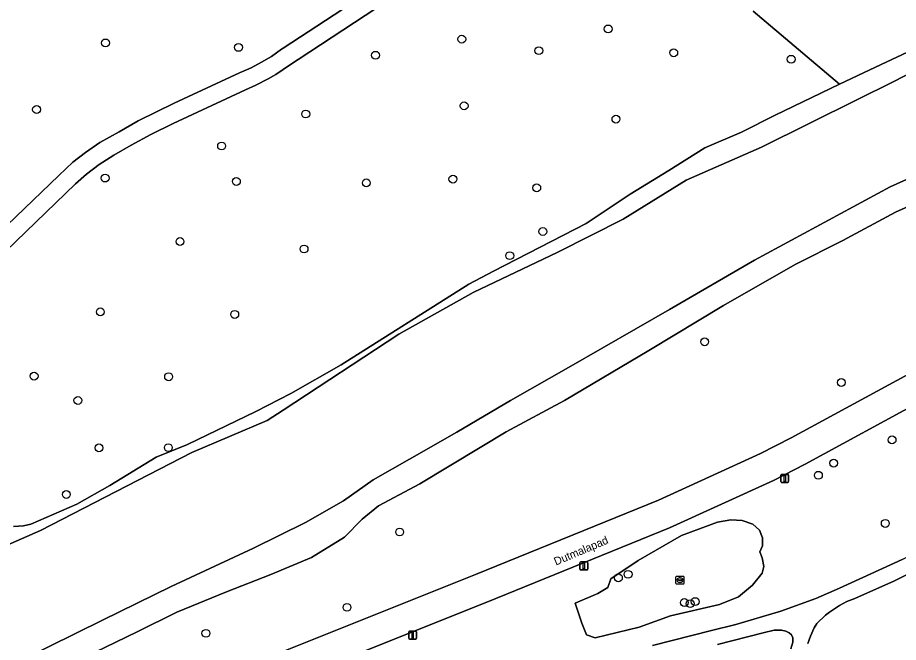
# Model space of a CAD drawing. Extents: x 161477 to 163040, y 383680 to 384871.
# Drawn here: x 161966.9 to 162076.9, y 384603.1 to 384681.2 of the extents above; entities that cross this region are included whole.
import ezdxf

# ---------------------------------------------------------------- set-up
doc = ezdxf.new("R2010")
doc.units = 0
for name, color, linetype in [('IMGEO_Boom', 7, 'Continuous'), ('IMGEO_Fietspad_gesloten', 7, 'Continuous'), ('IMGEO_Groenvoorziening', 7, 'Continuous'), ('IMGEO_Lichtmast', 7, 'Continuous'), ('IMGEO_Loofbos', 7, 'Continuous'), ('IMGEO_Oever', 7, 'Continuous'), ('IMGEO_Openbare_ruimte_label', 7, 'Continuous'), ('IMGEO_Rioolput', 7, 'Continuous'), ('IMGEO_Voetpad_gesloten', 7, 'Continuous'), ('IMGEO_Voetpad_open', 7, 'Continuous'), ('IMGEO_Waterloop', 7, 'Continuous')]:
    doc.layers.add(name, color=color, linetype=linetype)

msp = doc.modelspace()

# ---------------------------------------------------------------- linework, layer by layer
at = {"layer": 'IMGEO_Boom'}
for centre in [(162040.61, 384679.75), (162022.33, 384678.47), (161977.83, 384678), (161994.44, 384677.44), (162011.55, 384676.46), (162031.95, 384677.04), (162048.8, 384676.77), (162063.47, 384675.96), (161969.22, 384669.68), (162022.62, 384670.14), (162002.84, 384669.11), (162041.58, 384668.48), (161992.33, 384665.12), (161977.78, 384661.11), (161994.18, 384660.69), (162021.22, 384660.98), (162010.4, 384660.51), (162031.69, 384659.89), (162032.45, 384654.43), (161987.13, 384653.18), (162002.63, 384652.25), (162028.32, 384651.41), (161977.18, 384644.39), (161993.97, 384644.07), (162052.67, 384640.65), (161968.91, 384636.36), (161985.71, 384636.28), (162069.73, 384635.56), (161974.38, 384633.32), (162076.07, 384628.39), (161977.01, 384627.4), (161985.68, 384627.42), (162068.77, 384625.48), (162066.87, 384623.97), (161972.94, 384621.57), (162075.22, 384617.95), (162014.57, 384616.88), (162041.89, 384611.15), (162043.1, 384611.59), (162050.12, 384608.06), (162050.86, 384607.92), (162051.48, 384608.18), (162007.99, 384607.46), (161990.37, 384604.22)]:
    msp.add_circle(centre, 0.489, dxfattribs=at)
at = {"layer": 'IMGEO_Fietspad_gesloten'}
for points in [[(162089.29, 384642.9), (162084.59, 384640.21), (162078.14, 384636.61), (162063.46, 384628.65), (162059.65, 384626.67), (162046.88, 384620.84), (162024.05, 384611.56), (161986.76, 384596.66)], [(162048.28, 384617.38), (162061.26, 384623.31), (162065.23, 384625.37), (162079.93, 384633.34), (162086.44, 384636.97), (162091.15, 384639.67)], [(161984.99, 384592.06), (161988.14, 384593.19), (161992.32, 384594.86), (162025.45, 384608.1), (162048.28, 384617.38)]]:
    msp.add_lwpolyline(points, dxfattribs=at)
at = {"layer": 'IMGEO_Groenvoorziening'}
for points in [[(162058.73, 384681.98), (162069.52, 384672.83), (162073.28, 384674.64), (162085.47, 384680.35)], [(162083.86, 384660.15), (162076.49, 384656.83), (162069.92, 384653.32), (162063.96, 384650.29), (162055.01, 384645.19), (162045.68, 384639.55), (162035.15, 384633.32), (162027.86, 384629.41), (162024.61, 384627.42), (162017.09, 384622.91), (162011.92, 384620.15), (162009.9, 384618.47), (162007.67, 384616.24), (162003.54, 384613.71), (161998.46, 384611.56), (161992.93, 384609.4), (161986.74, 384606.85), (161981.78, 384604.4), (161971.2, 384599.26)], [(162091.15, 384639.67), (162086.44, 384636.97), (162079.93, 384633.34), (162065.23, 384625.37), (162061.26, 384623.31), (162048.28, 384617.38), (162025.45, 384608.1), (161992.32, 384594.86), (161988.14, 384593.19), (161984.99, 384592.06)], [(161986.76, 384596.66), (162024.05, 384611.56), (162046.88, 384620.84), (162059.65, 384626.67), (162063.46, 384628.65), (162078.14, 384636.61)], [(162046.13, 384602.69), (162053.5, 384604.57), (162056.54, 384605.33), (162062.17, 384606.97), (162066.56, 384608.56), (162069.49, 384609.84), (162077.32, 384613.45), (162080.28, 384614.99), (162081.61, 384615.76), (162082.26, 384616.18), (162084.72, 384617.97), (162087.05, 384619.66), (162089.56, 384621.7), (162093.28, 384625.41)], [(162081, 384613.11), (162076.37, 384610.79), (162071.4, 384608.57), (162070.42, 384608.19), (162069.49, 384607.69), (162068.24, 384606.84), (162067.75, 384606.47), (162066.68, 384605.44), (162066.35, 384604.91), (162065.89, 384603.88), (162065.56, 384602.94)], [(162063.43, 384602.29), (162063.66, 384603.13), (162063.67, 384603.66), (162063.5, 384604.04), (162063.23, 384604.29), (162062.8, 384604.47), (162062.24, 384604.59), (162061.34, 384604.6), (162059.99, 384604.28), (162054.27, 384602.81)]]:
    msp.add_lwpolyline(points, dxfattribs=at)
for points in [[(162058.65, 384610.24), (162059.84, 384611.75), (162060.06, 384612.57), (162059.83, 384613.63), (162059.57, 384614.41), (162059.88, 384615.14), (162059.9, 384616.13), (162059.52, 384617.1), (162058.7, 384617.87), (162057.35, 384618.33), (162055.93, 384618.41), (162054.27, 384618.1), (162049.79, 384616.43), (162044.36, 384613.31), (162040.96, 384611.01), (162040.58, 384609.93), (162039.34, 384609.2), (162036.5, 384607.97), (162037.31, 384605.5), (162037.89, 384604.03), (162038.98, 384603.67), (162044.48, 384604.98), (162048.39, 384606.41), (162054.51, 384607.8), (162056.9, 384608.77)], [(162059.88, 384615.14), (162059.57, 384614.41), (162059.83, 384613.63), (162060.06, 384612.57), (162059.84, 384611.75), (162058.65, 384610.24), (162056.9, 384608.77), (162054.51, 384607.8), (162048.39, 384606.41), (162044.48, 384604.98), (162038.98, 384603.67), (162037.89, 384604.03), (162037.31, 384605.5), (162036.5, 384607.97), (162039.34, 384609.2), (162040.58, 384609.93), (162040.96, 384611.01), (162044.36, 384613.31), (162049.79, 384616.43), (162054.27, 384618.1), (162055.93, 384618.41), (162057.35, 384618.33), (162058.7, 384617.87), (162059.52, 384617.1), (162059.9, 384616.13)]]:
    msp.add_lwpolyline(points, close=True, dxfattribs=at)
at = {"layer": 'IMGEO_Lichtmast'}
for p, q in [((162062.17, 384623.18), (162062.17, 384623.98)), ((162062.17, 384623.98), (162062.17, 384623.18)), ((162062.27, 384624.08), (162063.05, 384624.08)), ((162063.05, 384624.08), (162062.27, 384624.08)), ((162063.15, 384623.98), (162063.15, 384623.18)), ((162063.15, 384623.18), (162063.15, 384623.98)), ((162063.05, 384623.08), (162062.27, 384623.08)), ((162062.27, 384623.08), (162063.05, 384623.08)), ((162037.08, 384612.24), (162037.08, 384613.04)), ((162037.08, 384613.04), (162037.08, 384612.24)), ((162037.18, 384613.14), (162037.97, 384613.14)), ((162037.97, 384613.14), (162037.18, 384613.14)), ((162038.07, 384613.04), (162038.07, 384612.24)), ((162038.07, 384612.24), (162038.07, 384613.04)), ((162037.97, 384612.14), (162037.18, 384612.14)), ((162037.18, 384612.14), (162037.97, 384612.14)), ((162015.7, 384603.59), (162015.7, 384604.39)), ((162015.7, 384604.39), (162015.7, 384603.59)), ((162015.8, 384604.49), (162016.59, 384604.49)), ((162016.59, 384604.49), (162015.8, 384604.49)), ((162016.69, 384604.39), (162016.69, 384603.59)), ((162016.69, 384603.59), (162016.69, 384604.39)), ((162016.59, 384603.49), (162015.8, 384603.49)), ((162015.8, 384603.49), (162016.59, 384603.49))]:
    msp.add_line(p, q, dxfattribs=at)
for points in [[(162062.58, 384623.95), (162062.74, 384623.95), (162062.74, 384623.2), (162062.58, 384623.2), (162062.58, 384623.95)], [(162037.5, 384613.01), (162037.65, 384613.01), (162037.65, 384612.26), (162037.5, 384612.26), (162037.5, 384613.01)], [(162016.12, 384604.36), (162016.27, 384604.36), (162016.27, 384603.61), (162016.12, 384603.61), (162016.12, 384604.36)]]:
    msp.add_lwpolyline(points, dxfattribs=at)
for centre, start, end in [((162062.27, 384623.98), 90, 180), ((162062.27, 384623.98), 90, 180), ((162063.05, 384623.98), 0, 90), ((162063.05, 384623.98), 360, 90), ((162062.27, 384623.18), 180, 270), ((162062.27, 384623.18), 180, 270), ((162063.05, 384623.18), 270, 0), ((162063.05, 384623.18), 270, 0), ((162037.18, 384613.04), 90, 180), ((162037.18, 384613.04), 90, 180), ((162037.97, 384613.04), 0, 90), ((162037.97, 384613.04), 360, 90), ((162037.18, 384612.24), 180, 270), ((162037.18, 384612.24), 180, 270), ((162037.97, 384612.24), 270, 0), ((162037.97, 384612.24), 270, 0), ((162015.8, 384604.39), 90, 180), ((162015.8, 384604.39), 90, 180), ((162016.59, 384604.39), 0, 90), ((162016.59, 384604.39), 360, 90), ((162015.8, 384603.59), 180, 270), ((162015.8, 384603.59), 180, 270), ((162016.59, 384603.59), 270, 0), ((162016.59, 384603.59), 270, 0)]:
    msp.add_arc(centre, 0.1, start, end, dxfattribs=at)
at = {"layer": 'IMGEO_Loofbos'}
for points in [[(161961.2, 384651.09), (161971.98, 384661.45), (161973.73, 384663.09), (161975.32, 384664.3), (161977.12, 384665.54), (161979.54, 384666.9), (161981.9, 384668.25), (161986.4, 384670.48), (161994.57, 384674.27), (161996.02, 384674.9), (161997.32, 384675.6), (161998.56, 384676.32), (161999.81, 384677.21), (162000, 384677.34), (162014.8, 384687.07), (162009.38, 384687.24), (162009.15, 384687.25), (162004.36, 384687.51), (161997.04, 384687.9), (161977.29, 384688.42), (161957.72, 384688.84)], [(162018.64, 384686.97), (162000.58, 384675.04), (162000, 384674.66), (161999.09, 384674.07), (161998.13, 384673.53), (161996.6, 384672.72), (161995.33, 384672.15), (161986.26, 384667.93), (161983.49, 384666.56), (161981.03, 384665.23), (161978.85, 384663.96), (161977.05, 384662.8), (161975.46, 384661.59), (161974.1, 384660.39), (161950.49, 384637.6)], [(161966.35, 384617.55), (161967.58, 384617.64), (161968.5, 384617.86), (161974.25, 384620.34), (161978.39, 384622.69), (161984.14, 384626.22), (161988.07, 384627.81), (161996.62, 384631.95), (162000.97, 384634.2), (162007.28, 384637.77), (162023.22, 384647.84), (162026.3, 384649.46), (162037.85, 384655.45), (162043.34, 384659.08), (162048.17, 384662.05), (162052.69, 384664.88), (162057.27, 384666.85), (162061.45, 384668.96), (162069.52, 384672.83), (162058.73, 384681.98)]]:
    msp.add_lwpolyline(points, dxfattribs=at)
at = {"layer": 'IMGEO_Oever'}
for points in [[(162085.47, 384680.35), (162073.28, 384674.64), (162069.52, 384672.83), (162061.45, 384668.96), (162057.27, 384666.85), (162052.69, 384664.88), (162048.17, 384662.05), (162043.34, 384659.08), (162037.85, 384655.45), (162026.3, 384649.46), (162023.22, 384647.84), (162007.28, 384637.77), (162000.97, 384634.2), (161996.62, 384631.95), (161988.07, 384627.81), (161984.14, 384626.22), (161978.39, 384622.69), (161974.25, 384620.34), (161968.5, 384617.86), (161967.58, 384617.64), (161966.35, 384617.55)], [(161960.86, 384613.19), (161969.73, 384617.06), (161988.6, 384626.81), (161998.02, 384630.82), (162000, 384632.1), (162014.45, 384641.59), (162023.76, 384646.81), (162034.34, 384651.83), (162042.49, 384655.98), (162050.36, 384660.84), (162059.75, 384664.98), (162071.77, 384670.92), (162076.12, 384673.08), (162083.83, 384677.07)], [(162088.99, 384665.92), (162075.82, 384660.02), (162058.88, 384650.83), (162048.27, 384644.67), (162035.67, 384637.42), (162028.43, 384633.32), (162021.72, 384629.35), (162015.78, 384626), (162011.27, 384623.4), (162007.54, 384620.76), (162002.81, 384618.08), (161996.3, 384614.86), (161986.03, 384610.07), (161977.46, 384605.86), (161967.41, 384600.92)], [(161971.2, 384599.26), (161981.78, 384604.4), (161986.74, 384606.85), (161992.93, 384609.4), (161998.46, 384611.56), (162003.54, 384613.71), (162007.67, 384616.24), (162009.9, 384618.47), (162011.92, 384620.15), (162017.09, 384622.91), (162024.61, 384627.42), (162027.86, 384629.41), (162035.15, 384633.32), (162045.68, 384639.55), (162055.01, 384645.19), (162063.96, 384650.29), (162069.92, 384653.32), (162076.49, 384656.83), (162083.86, 384660.15)]]:
    msp.add_lwpolyline(points, dxfattribs=at)
at = {"layer": 'IMGEO_Rioolput'}
for p, q in [((162049.08, 384610.43), (162049.08, 384611.29)), ((162049.15, 384611.36), (162050.01, 384611.36)), ((162049.34, 384610.85), (162049.34, 384610.87)), ((162049.38, 384610.9), (162049.78, 384610.9)), ((162049.78, 384610.82), (162049.38, 384610.82)), ((162049.59, 384610.58), (162049.56, 384610.58)), ((162049.57, 384611.14), (162049.59, 384611.14)), ((162049.82, 384610.87), (162049.82, 384610.85)), ((162050.08, 384611.29), (162050.08, 384610.43)), ((162050.01, 384610.36), (162049.15, 384610.36))]:
    msp.add_line(p, q, dxfattribs=at)
for points in [[(162049.08, 384610.43), (162049.08, 384611.29)], [(162049.15, 384611.36), (162050.01, 384611.36)], [(162050.08, 384611.29), (162050.08, 384610.43)], [(162050.01, 384610.36), (162049.15, 384610.36)]]:
    msp.add_lwpolyline(points, dxfattribs=at)
for centre, radius, start, end in [((162049.16, 384611.28), 0.0765, 91.552, 178.448), ((162049.16, 384611.28), 0.0765, 91.552, 178.448), ((162049.38, 384610.86), 0.0403, 85.8775, 175.7526), ((162049.37, 384610.85), 0.0366, 178.938, 274.7102), ((162049.78, 384610.86), 0.0386, 1.7309, 96.639), ((162049.78, 384610.86), 0.043, 264.8664, 352.4533), ((162050, 384611.28), 0.0765, 1.552, 88.448), ((162050, 384611.28), 0.0765, 1.552, 88.448), ((162049.16, 384610.44), 0.0765, 181.552, 268.448), ((162049.16, 384610.44), 0.0765, 181.552, 268.448), ((162050, 384610.44), 0.0765, 271.552, 358.448), ((162050, 384610.44), 0.0765, 271.552, 358.448)]:
    msp.add_arc(centre, radius, start, end, dxfattribs=at)
for centre, major_axis, ratio, start_param, end_param in [((162049.57, 384610.86), (-0.387, 0.002), 0.722429, 4.712389, 7.853982), ((162049.59, 384610.86), (-0.39, 0.002), 0.717154, 1.570796, 4.712389)]:
    msp.add_ellipse(centre, major_axis=major_axis, ratio=ratio, start_param=start_param, end_param=end_param, dxfattribs=at)
at = {"layer": 'IMGEO_Voetpad_gesloten'}
for points in [[(162077.32, 384613.45), (162069.49, 384609.84), (162066.56, 384608.56), (162062.17, 384606.97), (162056.54, 384605.33), (162053.5, 384604.57), (162046.13, 384602.69)], [(162065.56, 384602.94), (162065.89, 384603.88), (162066.35, 384604.91), (162066.68, 384605.44), (162067.75, 384606.47), (162068.24, 384606.84), (162069.49, 384607.69), (162070.42, 384608.19), (162071.4, 384608.57), (162076.37, 384610.79), (162081, 384613.11)], [(162054.27, 384602.81), (162059.99, 384604.28), (162061.34, 384604.6), (162062.24, 384604.59), (162062.8, 384604.47), (162063.23, 384604.29), (162063.5, 384604.04), (162063.67, 384603.66), (162063.66, 384603.13), (162063.43, 384602.29)]]:
    msp.add_lwpolyline(points, dxfattribs=at)
at = {"layer": 'IMGEO_Voetpad_open'}
for points in [[(161950.49, 384637.6), (161974.1, 384660.39), (161975.46, 384661.59), (161977.05, 384662.8), (161978.85, 384663.96), (161981.03, 384665.23), (161983.49, 384666.56), (161986.26, 384667.93), (161995.33, 384672.15), (161996.6, 384672.72), (161998.13, 384673.53), (161999.09, 384674.07), (162000, 384674.66), (162000.58, 384675.04), (162018.64, 384686.97)], [(162014.8, 384687.07), (162000, 384677.34), (161999.81, 384677.21), (161998.56, 384676.32), (161997.32, 384675.6), (161996.02, 384674.9), (161994.57, 384674.27), (161986.4, 384670.48), (161981.9, 384668.25), (161979.54, 384666.9), (161977.12, 384665.54), (161975.32, 384664.3), (161973.73, 384663.09), (161971.98, 384661.45), (161961.2, 384651.09)]]:
    msp.add_lwpolyline(points, dxfattribs=at)
at = {"layer": 'IMGEO_Waterloop'}
for points in [[(162083.83, 384677.07), (162076.12, 384673.08), (162071.77, 384670.92), (162059.75, 384664.98), (162050.36, 384660.84), (162042.49, 384655.98), (162034.34, 384651.83), (162023.76, 384646.81), (162014.45, 384641.59), (162000, 384632.1), (161998.02, 384630.82), (161988.6, 384626.81), (161969.73, 384617.06), (161960.86, 384613.19)], [(161967.41, 384600.92), (161977.46, 384605.86), (161986.03, 384610.07), (161996.3, 384614.86), (162002.81, 384618.08), (162007.54, 384620.76), (162011.27, 384623.4), (162015.78, 384626), (162021.72, 384629.35), (162028.43, 384633.32), (162035.67, 384637.42), (162048.27, 384644.67), (162058.88, 384650.83), (162075.82, 384660.02), (162088.99, 384665.92)]]:
    msp.add_lwpolyline(points, dxfattribs=at)

# ---------------------------------------------------------------- texts
at = {"layer": 'IMGEO_Openbare_ruimte_label'}
msp.add_text('Dutmalapad', height=1, rotation=22.9504, dxfattribs=at).set_placement((162034.09, 384612.68))

doc.saveas('drawing.dxf')
